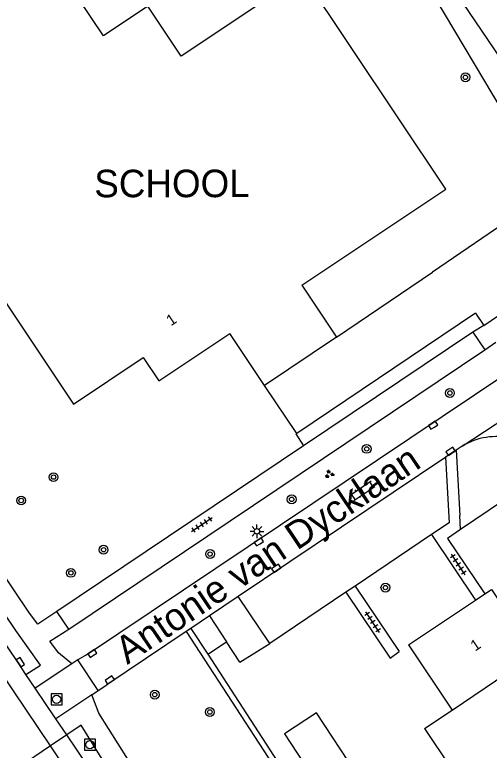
# Model space of a CAD drawing. Extents: x 136000 to 138005, y 398500 to 400500.
# Drawn here: x 137886.1 to 137929.2, y 399319.7 to 399386.5 of the extents above; entities that cross this region are included whole.
import ezdxf

# ---------------------------------------------------------------- set-up
doc = ezdxf.new("R2010")
doc.units = 0
for name, color, linetype in [('gg-afsc-erfafscheiding', 7, 'Continuous'), ('gg-afsc-hekwerk', 7, 'Continuous'), ('gg-anno-huisnummerreeks BGT', 7, 'Continuous'), ('gg-anno-openbare ruimte label', 7, 'Continuous'), ('gg-bbg-bijgebouw', 7, 'Continuous'), ('gg-bbg-gedigitaliseerde bebouwing', 7, 'Continuous'), ('gg-bbg-hoofdgebouw', 7, 'Continuous'), ('gg-bbg-tussenscheiding', 7, 'Continuous'), ('gg-knt-verharding', 7, 'Continuous'), ('gg-knt-verharding nz', 7, 'Continuous'), ('gt-anno-naam bijzondere bebouwing', 7, 'Continuous'), ('gt-grn-groengrens', 7, 'Continuous'), ('gt-grn-weggrens', 7, 'Continuous'), ('gt-symb-boom', 7, 'Continuous'), ('gt-symb-groenvak', 7, 'Continuous'), ('gt-symb-klinker verharding', 7, 'Continuous'), ('gt-symb-kolk', 7, 'Continuous'), ('gt-symb-lichtmast', 7, 'Continuous'), ('gt-symb-rioolschacht', 7, 'Continuous'), ('gt-symb-tegel verharding', 7, 'Continuous')]:
    doc.layers.add(name, color=color, linetype=linetype)

# ---------------------------------------------------------------- blocks, each defined once
blk = doc.blocks.new('gt0-BOOM')
at = {"layer": 'gt-symb-boom'}
for radius in [0.4, 0.2]:
    blk.add_circle((0, 0), radius, dxfattribs=at)
blk = doc.blocks.new('gt0-KOLK')
at = {"layer": 'gt-symb-kolk'}
blk.add_lwpolyline([(0, 0), (0.375, 0), (0.375, 0.4), (-0.375, 0.4), (-0.375, 0), (0, 0)], dxfattribs=at)
blk = doc.blocks.new('gt0-TEG1')
at = {"layer": 'gt-symb-tegel verharding'}
for p, q in [((-1.125, 0), (1.125, 0)), ((-0.9, -0.25), (-0.9, 0.25)), ((-0.45, -0.25), (-0.45, 0.25)), ((0, -0.25), (0, 0.25)), ((0.45, -0.25), (0.45, 0.25)), ((0.9, -0.25), (0.9, 0.25))]:
    blk.add_line(p, q, dxfattribs=at)
blk = doc.blocks.new('gt0-RS')
at = {"layer": 'gt-symb-rioolschacht'}
blk.add_lwpolyline([(-0.5, -0.5), (0.5, -0.5), (0.5, 0.5), (-0.5, 0.5)], close=True, dxfattribs=at)
blk.add_circle((0, 0), 0.375, dxfattribs=at)
blk = doc.blocks.new('gt0-LMAST')
at = {"layer": 'gt-symb-lichtmast'}
for p, q in [((-0.182, 0.173), (-0.447, 0.438)), ((-0.005, 0.246), (-0.005, 0.621)), ((0.172, 0.173), (0.437, 0.438)), ((-0.255, -0.004), (-0.63, -0.004)), ((-0.182, -0.181), (-0.447, -0.446)), ((-0.005, -0.254), (-0.005, -0.629)), ((0.437, -0.446), (0.172, -0.181)), ((0.245, -0.004), (0.62, -0.004))]:
    blk.add_line(p, q, dxfattribs=at)
blk.add_circle((-0.005, -0.004), 0.25, dxfattribs=at)
blk = doc.blocks.new('gt0-KL1')
at = {"layer": 'gt-symb-klinker verharding'}
for p, q in [((-1.15, 0.3), (1.15, 0.3)), ((-1, -0.3), (-1, 0.3)), ((-0.5, 0.3), (-0.5, 0.45)), ((0, -0.3), (0, 0.3)), ((0.5, 0.3), (0.5, 0.45)), ((1, -0.3), (1, 0.3)), ((-1.15, -0.3), (1.15, -0.3)), ((-0.5, -0.45), (-0.5, -0.3)), ((0.5, -0.45), (0.5, -0.3))]:
    blk.add_line(p, q, dxfattribs=at)
blk = doc.blocks.new('gt0-GRVAK')
at = {"layer": 'gt-symb-groenvak'}
for p, q in [((-0.11, 0.189), (-0.228, 0.24)), ((-0.182, 0.153), (0.088, 0.153)), ((-0.091, 0.211), (-0.156, 0.322)), ((-0.047, 0.214), (-0.047, 0.393)), ((-0.004, 0.211), (0.061, 0.322)), ((0.015, 0.189), (0.133, 0.24)), ((0.262, -0.052), (0.197, 0.059)), ((0.305, -0.049), (0.305, 0.13)), ((0.349, -0.052), (0.414, 0.059)), ((-0.245, -0.228), (-0.363, -0.177)), ((-0.318, -0.264), (-0.047, -0.264)), ((-0.226, -0.206), (-0.291, -0.095)), ((-0.183, -0.203), (-0.183, -0.024)), ((-0.139, -0.206), (-0.074, -0.095)), ((-0.12, -0.228), (-0.002, -0.177)), ((0.243, -0.074), (0.125, -0.023)), ((0.17, -0.11), (0.441, -0.11)), ((0.368, -0.074), (0.486, -0.023))]:
    blk.add_line(p, q, dxfattribs=at)

msp = doc.modelspace()

# ---------------------------------------------------------------- linework, layer by layer
at = {"layer": 'gg-afsc-erfafscheiding'}
msp.add_line((137920.192, 399328.032), (137921.005, 399328.633), dxfattribs=at)
at = {"layer": 'gg-afsc-hekwerk'}
for p, q in [((137924.006, 399388.447), (137930.447, 399377.592)), ((137934.728, 399370.377), (137929.167, 399366.599)), ((137929.167, 399366.599), (137924.015, 399363.1)), ((137915.312, 399357.188), (137924.015, 399363.1)), ((137927.926, 399359.373), (137911.701, 399348.451)), ((137911.701, 399348.451), (137908.762, 399352.808))]:
    msp.add_line(p, q, dxfattribs=at)
at = {"layer": 'gg-bbg-bijgebouw'}
msp.add_lwpolyline([(137914.026, 399315.905), (137914.24, 399315.58), (137917.16, 399317.5), (137913.49, 399323.08), (137910.57, 399321.16), (137914.026, 399315.905)], dxfattribs=at)
at = {"layer": 'gg-bbg-gedigitaliseerde bebouwing'}
for p, q in [((137921.84, 399329.25), (137925.803, 399323.323)), ((137923.309, 399321.655), (137925.803, 399323.323)), ((137923.309, 399321.655), (137927.067, 399316.037))]:
    msp.add_line(p, q, dxfattribs=at)
at = {"layer": 'gg-bbg-hoofdgebouw'}
for p, q in [((137912.161, 399361.901), (137918.62, 399366.22)), ((137912.161, 399361.901), (137915.312, 399357.188)), ((137908.762, 399352.808), (137905.606, 399357.527)), ((137915.312, 399357.188), (137908.762, 399352.808)), ((137927.945, 399333.312), (137928.778, 399333.866)), ((137921.84, 399329.25), (137927.945, 399333.312))]:
    msp.add_line(p, q, dxfattribs=at)
for points in [[(137918.62, 399366.22), (137925.255, 399370.624), (137912.247, 399390.093), (137901.18, 399382.713), (137898.175, 399387.252), (137894.125, 399384.558), (137887.232, 399394.838), (137885.103, 399393.422), (137883.677, 399395.558), (137883.183, 399395.229)], [(137870.61, 399377.61), (137868.47, 399376.19), (137874.41, 399367.34), (137880.75, 399371.6), (137884.76, 399365.61), (137882.64, 399364.19), (137891.4, 399351.11), (137897.75, 399355.35), (137899.17, 399353.23), (137905.606, 399357.527)], [(137928.778, 399333.866), (137929.4, 399334.28), (137933.333, 399328.395)]]:
    msp.add_lwpolyline(points, dxfattribs=at)
at = {"layer": 'gg-bbg-tussenscheiding'}
msp.add_line((137925.803, 399323.323), (137933.333, 399328.395), dxfattribs=at)
at = {"layer": 'gg-knt-verharding'}
for p, q in [((137887.405, 399332.121), (137857.943, 399375.933)), ((137927.926, 399359.373), (137928.693, 399358.261)), ((137928.693, 399358.261), (137927.687, 399357.644)), ((137927.687, 399357.644), (137912.32, 399347.329)), ((137928.769, 399356.037), (137929.797, 399356.727)), ((137890.99, 399330.68), (137928.769, 399356.037)), ((137892.576, 399328.341), (137931.397, 399354.331)), ((137912.32, 399347.329), (137889.9, 399332.28)), ((137926.172, 399346.924), (137925.213, 399346.28)), ((137926.725, 399347.288), (137926.172, 399346.924)), ((137926.172, 399346.924), (137926.503, 399340.978)), ((137925.213, 399346.28), (137925.158, 399346.243)), ((137926.573, 399339.715), (137926.503, 399340.978)), ((137923.945, 399339.255), (137917.002, 399334.581)), ((137923.945, 399339.255), (137927.945, 399333.312)), ((137917.002, 399334.581), (137916.164, 399334.017)), ((137917.002, 399334.581), (137921.005, 399328.633)), ((137916.164, 399334.017), (137909.258, 399329.369)), ((137916.164, 399334.017), (137920.192, 399328.032)), ((137903.777, 399331.887), (137902.072, 399330.742)), ((137903.777, 399331.887), (137905.324, 399329.505)), ((137902.072, 399330.742), (137901.657, 399330.463)), ((137901.657, 399330.463), (137894.432, 399325.612)), ((137906.523, 399327.66), (137905.324, 399329.505)), ((137906.523, 399327.66), (137909.258, 399329.369)), ((137892.576, 399328.341), (137891.812, 399327.878)), ((137891.812, 399327.878), (137891.247, 399327.516)), ((137893.653, 399325.096), (137891.812, 399327.878)), ((137887.934, 399325.298), (137887.076, 399326.564)), ((137893.653, 399325.096), (137894.432, 399325.612)), ((137889.813, 399322.527), (137887.934, 399325.298)), ((137893.082, 399324.716), (137893.653, 399325.096)), ((137890.81, 399321.057), (137889.813, 399322.527)), ((137916.681, 399279.485), (137889.332, 399320.067))]:
    msp.add_line(p, q, dxfattribs=at)
for points in [[(137930.447, 399377.592), (137932.583, 399379.057), (137925.604, 399389.341), (137924.006, 399388.447)], [(137889.332, 399320.067), (137856.477, 399368.818), (137852.265, 399375.233), (137850.168, 399378.522)], [(137887.076, 399326.564), (137888.405, 399327.398), (137886.158, 399330.533), (137870.502, 399353.732), (137869.31, 399353.011)], [(137887.076, 399326.564), (137886.419, 399327.564), (137878.321, 399339.55), (137869.31, 399353.011)], [(137925.213, 399346.28), (137925.538, 399340.327), (137923.945, 399339.255)], [(137926.573, 399339.715), (137925.381, 399338.913), (137928.778, 399333.866)], [(137889.9, 399332.28), (137888.155, 399331.117), (137887.405, 399332.121)], [(137891.247, 399327.516), (137890.032, 399328.515), (137889.261, 399329.578), (137890.99, 399330.68)], [(137924.088, 399277.565), (137896.348, 399318.85), (137893.704, 399323.034), (137893.082, 399324.716)], [(137922.65, 399276.162), (137920.095, 399280.174), (137894.421, 399318.224), (137892.118, 399321.95), (137890.81, 399321.057)], [(137918.69, 399279.655), (137909.082, 399293.943), (137890.81, 399321.057)]]:
    msp.add_lwpolyline(points, dxfattribs=at)
msp.add_arc((137929.825, 399342.199), 5.959, 31.2492, 121.34718, dxfattribs=at)
at = {"layer": 'gg-knt-verharding nz'}
for p, q in [((137925.158, 399346.243), (137906.385, 399333.638)), ((137906.385, 399333.638), (137903.777, 399331.887)), ((137909.258, 399329.369), (137906.385, 399333.638))]:
    msp.add_line(p, q, dxfattribs=at)
at = {"layer": 'gt-grn-groengrens'}
for p, q in [((137911.701, 399348.451), (137911.616, 399348.394)), ((137911.616, 399348.394), (137912.32, 399347.329)), ((137902.072, 399330.742), (137903.604, 399328.386)), ((137903.604, 399328.386), (137905.324, 399329.505)), ((137903.604, 399328.386), (137912.403, 399314.856))]:
    msp.add_line(p, q, dxfattribs=at)
for points in [[(137937.453, 399331.149), (137939.195, 399332.313), (137931.863, 399343.284), (137926.573, 399339.715)], [(137901.657, 399330.463), (137911.984, 399314.583), (137912.249, 399314.756)]]:
    msp.add_lwpolyline(points, dxfattribs=at)
at = {"layer": 'gt-grn-weggrens'}
for p, q in [((137928.693, 399358.261), (137931.791, 399360.365)), ((137927.687, 399357.644), (137928.769, 399356.037)), ((137926.725, 399347.288), (137938.738, 399355.239)), ((137890.99, 399330.68), (137889.9, 399332.28)), ((137891.247, 399327.516), (137887.934, 399325.298)), ((137893.082, 399324.716), (137889.813, 399322.527)), ((137890.81, 399321.057), (137889.332, 399320.067)), ((137889.332, 399320.067), (137886.131, 399317.925))]:
    msp.add_line(p, q, dxfattribs=at)

# ---------------------------------------------------------------- block references
at = {"layer": 'gt-symb-boom'}
for p in [(137927.019, 399380.791), (137925.612, 399352.116), (137918.05, 399347.041), (137889.599, 399344.477), (137886.653, 399342.353), (137911.231, 399342.458), (137894.141, 399337.883), (137903.819, 399337.491), (137891.175, 399335.779), (137898.792, 399324.717), (137903.795, 399323.143)]:
    msp.add_blockref('gt0-BOOM', p, dxfattribs=at)
at = {"layer": 'gt-symb-boom', "rotation": 33.91251258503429}
msp.add_blockref('gt0-BOOM', (137919.748, 399334.441), dxfattribs=at)
at = {"layer": 'gt-symb-groenvak'}
msp.add_blockref('gt0-GRVAK', (137914.641, 399344.75), dxfattribs=at)
at = {"layer": 'gt-symb-klinker verharding', "rotation": 33.78542795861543}
msp.add_blockref('gt0-KL1', (137917.665, 399343.241), dxfattribs=at)
at = {"layer": 'gt-symb-kolk'}
for p, rotation in [((137924.196, 399349.027), 33.78542795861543), ((137925.786, 399346.655), 33.99203971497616), ((137908.361, 399338.43), 33.78542796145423), ((137909.939, 399336.027), 33.992039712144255), ((137893.229, 399328.294), 33.49940007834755), ((137886.419, 399327.564), -56.69938915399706), ((137894.808, 399325.875), 33.99203971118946)]:
    msp.add_blockref('gt0-KOLK', p, dxfattribs=dict(at, rotation=rotation))
at = {"layer": 'gt-symb-lichtmast'}
msp.add_blockref('gt0-LMAST', (137908.078, 399339.553), dxfattribs=at)
at = {"layer": 'gt-symb-rioolschacht'}
for p in [(137889.869, 399324.296), (137892.897, 399320.175)]:
    msp.add_blockref('gt0-RS', p, dxfattribs=at)
at = {"layer": 'gt-symb-tegel verharding'}
for p, rotation in [((137903.076, 399340.173), 33.78542795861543), ((137926.375, 399336.541), 123.78542795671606), ((137918.597, 399331.306), 123.78542795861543)]:
    msp.add_blockref('gt0-TEG1', p, dxfattribs=dict(at, rotation=rotation))

# ---------------------------------------------------------------- texts
at = {"layer": 'gg-anno-huisnummerreeks BGT'}
for rotation, p in [(33.7, (137900.258, 399358.165)), (33.8, (137927.904, 399328.621))]:
    msp.add_text('1', height=1, rotation=rotation, dxfattribs=at).set_placement(p)
at = {"layer": 'gg-anno-openbare ruimte label'}
msp.add_text('Antonie van Dycklaan', height=2.5, rotation=33.9, dxfattribs=at).set_placement((137896.299, 399327.411))
at = {"layer": 'gt-anno-naam bijzondere bebouwing'}
msp.add_text('SCHOOL', height=2.5, rotation=0.0573, dxfattribs=at).set_placement((137893.299, 399369.894))

doc.saveas('drawing.dxf')
